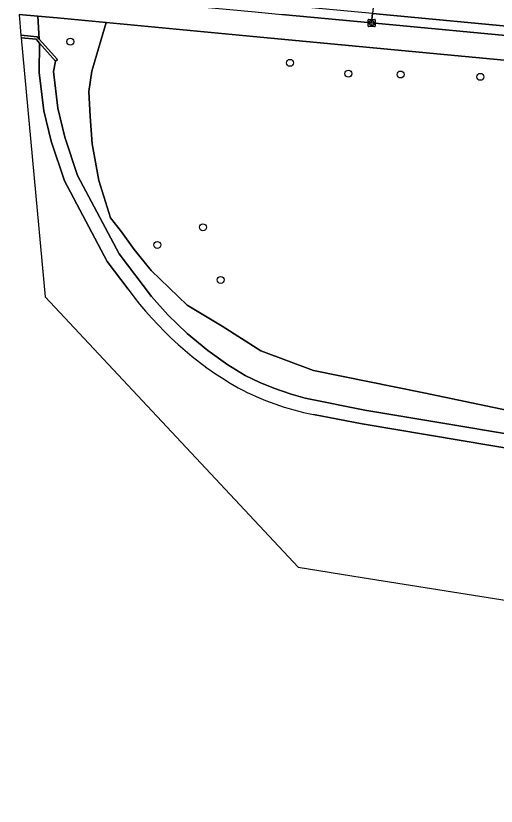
# Model space of a CAD drawing. Extents: x 162184 to 163154, y 385507 to 386516.
# Drawn here: x 162186.8 to 162254.5, y 385617.7 to 385729.1 of the extents above; entities that cross this region are included whole.
import ezdxf

# ---------------------------------------------------------------- set-up
doc = ezdxf.new("R2010")
doc.units = 0
for name, color, linetype in [('IMGEO_Boom', 7, 'Continuous'), ('IMGEO_Groenvoorziening', 7, 'Continuous'), ('IMGEO_Kademuur', 7, 'Continuous'), ('IMGEO_Kolk', 7, 'Continuous'), ('IMGEO_Oever', 7, 'Continuous'), ('IMGEO_Rijbaan_lokaal_gesloten', 7, 'Continuous'), ('IMGEO_Rijbaan_lokaal_open', 7, 'Continuous'), ('IMGEO_Voetpad_open', 7, 'Continuous'), ('IMGEO_Waterloop', 7, 'Continuous')]:
    doc.layers.add(name, color=color, linetype=linetype)

msp = doc.modelspace()

# ---------------------------------------------------------------- linework, layer by layer
at = {"layer": 'IMGEO_Boom'}
for centre in [(162194.52, 385725.48), (162225.45, 385722.5), (162233.67, 385720.97), (162241.03, 385720.85), (162252.26, 385720.52), (162213.18, 385699.33), (162206.75, 385696.83), (162215.68, 385691.91)]:
    msp.add_circle(centre, 0.489, dxfattribs=at)
at = {"layer": 'IMGEO_Groenvoorziening'}
msp.add_lwpolyline([(162187.55, 385726.39), (162189.83, 385726.17), (162190.12, 385725.85), (162189.94, 385729.08), (162187.28, 385729.33)], close=True, dxfattribs=at)
for points in [[(162282.63, 385667.97), (162244.32, 385675.97), (162228.76, 385679.16), (162221.33, 385681.92), (162215.91, 385685.39), (162210.96, 385688.34), (162205.87, 385693.24), (162203.49, 385696.19), (162201.73, 385698.67), (162200.15, 385700.67), (162198.54, 385705.9), (162197.58, 385711.09), (162197.3, 385714.95), (162197.11, 385718.47), (162197.54, 385721.32), (162199.55, 385728.17), (162192.65, 385728.83), (162189.94, 385729.08), (162190.12, 385725.85), (162192.72, 385722.96), (162192.41, 385722.72), (162192.12, 385721.26), (162192.76, 385716.09), (162193.73, 385712.03), (162195.53, 385706.64), (162201.37, 385695.57), (162205.95, 385689.58), (162208.24, 385686.99), (162210.96, 385684.36), (162213.86, 385681.94), (162216.67, 385679.94), (162219.11, 385678.45), (162221.21, 385677.45), (162223.15, 385676.64), (162225.63, 385675.78), (162227.58, 385675.25), (162235.98, 385673.57), (162268.04, 385668.18)], [(162281.48, 385720.41), (162220.24, 385726.21), (162199.55, 385728.17), (162197.54, 385721.32), (162197.11, 385718.47), (162197.3, 385714.95), (162197.58, 385711.09), (162198.54, 385705.9), (162200.15, 385700.67), (162201.73, 385698.67), (162203.49, 385696.19), (162205.87, 385693.24), (162210.96, 385688.34), (162215.91, 385685.39), (162221.33, 385681.92), (162228.76, 385679.16), (162244.32, 385675.97), (162282.63, 385667.97)]]:
    msp.add_lwpolyline(points, dxfattribs=at)
at = {"layer": 'IMGEO_Kademuur'}
msp.add_lwpolyline([(162187.55, 385726.39), (162187.59, 385726.03), (162189.69, 385725.83), (162190.16, 385725.29), (162192.41, 385722.72), (162192.72, 385722.96), (162190.12, 385725.85), (162189.83, 385726.17)], close=True, dxfattribs=at)
at = {"layer": 'IMGEO_Kolk'}
for p, q in [((162236.45, 385727.68), (162236.45, 385728.54)), ((162236.52, 385728.61), (162237.38, 385728.61)), ((162237.45, 385728.54), (162237.45, 385727.68)), ((162237.38, 385727.61), (162236.52, 385727.61)), ((162236.71, 385728.1), (162236.71, 385728.12)), ((162236.75, 385728.15), (162237.15, 385728.15)), ((162237.15, 385728.07), (162236.75, 385728.07)), ((162236.96, 385727.83), (162236.93, 385727.83)), ((162236.94, 385728.39), (162236.96, 385728.39)), ((162237.19, 385728.12), (162237.19, 385728.1))]:
    msp.add_line(p, q, dxfattribs=at)
for points in [[(162236.45, 385727.68), (162236.45, 385728.54)], [(162236.52, 385728.61), (162237.38, 385728.61)], [(162237.45, 385728.54), (162237.45, 385727.68)], [(162237.38, 385727.61), (162236.52, 385727.61)]]:
    msp.add_lwpolyline(points, dxfattribs=at)
for centre, radius, start, end in [((162236.53, 385728.53), 0.0765, 91.552, 178.448), ((162236.53, 385728.53), 0.0765, 91.552, 178.448), ((162237.37, 385728.53), 0.0765, 1.552, 88.448), ((162237.37, 385728.53), 0.0765, 1.552, 88.448), ((162236.53, 385727.68), 0.0765, 181.552, 268.448), ((162236.53, 385727.68), 0.0765, 181.552, 268.448), ((162236.75, 385728.11), 0.0403, 85.8775, 175.7526), ((162236.74, 385728.1), 0.0366, 178.938, 274.7102), ((162237.15, 385728.11), 0.0386, 1.7309, 96.639), ((162237.15, 385728.11), 0.043, 264.8664, 352.4533), ((162237.37, 385727.68), 0.0765, 271.552, 358.448), ((162237.37, 385727.68), 0.0765, 271.552, 358.448)]:
    msp.add_arc(centre, radius, start, end, dxfattribs=at)
for centre, major_axis, ratio, start_param, end_param in [((162236.94, 385728.11), (-0.387, 0.002), 0.722429, 4.712389, 7.853982), ((162236.96, 385728.11), (-0.39, 0.002), 0.717154, 1.570796, 4.712389)]:
    msp.add_ellipse(centre, major_axis=major_axis, ratio=ratio, start_param=start_param, end_param=end_param, dxfattribs=at)
at = {"layer": 'IMGEO_Oever'}
for points in [[(162268.04, 385668.18), (162235.98, 385673.57), (162227.58, 385675.25), (162225.63, 385675.78), (162223.15, 385676.64), (162221.21, 385677.45), (162219.11, 385678.45), (162216.67, 385679.94), (162213.86, 385681.94), (162210.96, 385684.36), (162208.24, 385686.99), (162205.95, 385689.58), (162201.37, 385695.57), (162195.53, 385706.64), (162193.73, 385712.03), (162192.76, 385716.09), (162192.12, 385721.26), (162192.41, 385722.72), (162190.16, 385725.29), (162190.12, 385721.15), (162190.79, 385715.73), (162191.81, 385711.48), (162193.69, 385705.85), (162199.68, 385694.49), (162202.66, 385690.58)], [(162228.75, 385672.93), (162235.62, 385671.6), (162267.67, 385666.22), (162280.53, 385663.47), (162302.95, 385658.34), (162322.61, 385654.61), (162340.83, 385650.74), (162432.26, 385631.97), (162432.5, 385633.97), (162341.24, 385652.7), (162323, 385656.57)]]:
    msp.add_lwpolyline(points, dxfattribs=at)
for centre, radius, start, end in [((162243.14, 385720.15), 50.13, 216.1415, 240.1124), ((162236.4, 385711.3), 39.13, 242.2064, 258.7178)]:
    msp.add_arc(centre, radius, start, end, dxfattribs=at)
at = {"layer": 'IMGEO_Rijbaan_lokaal_gesloten'}
msp.add_lwpolyline([(162186.83, 385734.29), (162186.96, 385732.83), (162189.74, 385732.57), (162192.61, 385732.3), (162199.15, 385731.68), (162220.55, 385729.67), (162224.31, 385729.33), (162236.95, 385728.11), (162237.09, 385729.43), (162221.46, 385730.89), (162198.21, 385733.21), (162192.59, 385733.73), (162189.66, 385734.01)], close=True, dxfattribs=at)
at = {"layer": 'IMGEO_Rijbaan_lokaal_open'}
for points in [[(162260.4, 385732.3), (162237.61, 385734.42), (162237.09, 385729.43), (162259.92, 385727.29)], [(162259.92, 385727.29), (162237.09, 385729.43), (162236.95, 385728.11), (162259.79, 385725.95)]]:
    msp.add_lwpolyline(points, close=True, dxfattribs=at)
at = {"layer": 'IMGEO_Voetpad_open'}
for points in [[(162187.28, 385729.33), (162189.94, 385729.08), (162192.65, 385728.83), (162199.55, 385728.17), (162220.24, 385726.21), (162281.48, 385720.41), (162280.93, 385714.82), (162280.53, 385710.75), (162281.46, 385710.71), (162281.88, 385715.12), (162282.37, 385720.32), (162296.75, 385718.96), (162295.88, 385709.28), (162296.77, 385709.21), (162297.69, 385718.87), (162312.41, 385717.48), (162311.5, 385707.84), (162312.39, 385707.76), (162313.39, 385717.39), (162314.07, 385717.32), (162334.3, 385715.41), (162337.26, 385715.13), (162341.1, 385714.76), (162406.22, 385708.61)], [(162362.79, 385716.19), (162341.33, 385718.24), (162338.59, 385718.49), (162338.54, 385718), (162333.87, 385718.44), (162333.91, 385718.93), (162301.45, 385721.99), (162282.94, 385723.76), (162268.18, 385725.16), (162263.45, 385725.6), (162259.79, 385725.95), (162236.95, 385728.11), (162224.31, 385729.33)]]:
    msp.add_lwpolyline(points, dxfattribs=at)
at = {"layer": 'IMGEO_Waterloop'}
for points in [[(162202.66, 385690.58), (162199.68, 385694.49), (162193.69, 385705.85), (162191.81, 385711.48), (162190.79, 385715.73), (162190.12, 385721.15), (162190.16, 385725.29), (162189.69, 385725.83), (162187.59, 385726.03), (162190.96, 385689.54), (162226.61, 385651.4), (162235.59, 385649.97), (162438.64, 385617.74)], [(162438.64, 385617.74), (162438.79, 385619.82), (162439.54, 385630.47), (162432.26, 385631.97), (162340.83, 385650.74), (162322.61, 385654.61), (162302.95, 385658.34), (162280.53, 385663.47), (162267.67, 385666.22), (162235.62, 385671.6), (162228.75, 385672.93)]]:
    msp.add_lwpolyline(points, dxfattribs=at)
for centre, radius, start, end in [((162243.14, 385720.15), 50.13, 216.1415, 240.1124), ((162236.4, 385711.3), 39.13, 242.2064, 258.7178)]:
    msp.add_arc(centre, radius, start, end, dxfattribs=at)

doc.saveas('drawing.dxf')
